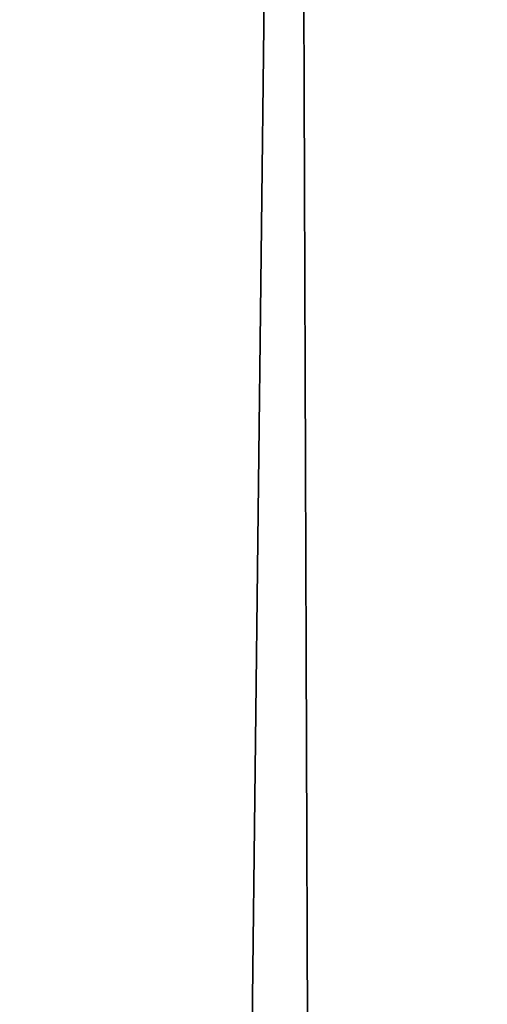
# Model space of a CAD drawing. Header units: millimetres. Extents: x -365 to 365, y -678 to 20.
# Tile 286 of 656: x -2.199 to -2.044, y -52.334 to -52.008. Entities that reach past the tile are written whole.
import ezdxf

# ---------------------------------------------------------------- set-up
doc = ezdxf.new("R2010")
doc.units = ezdxf.units.MM
doc.header["$LTSCALE"] = 65.185185
for name, color, linetype in [('237', 7, 'CONTINUOUS'), ('362', 7, 'CONTINUOUS'), ('375', 7, 'CONTINUOUS'), ('566', 7, 'CONTINUOUS'), ('568', 7, 'CONTINUOUS')]:
    doc.layers.add(name, color=color, linetype=linetype)

msp = doc.modelspace()

# ---------------------------------------------------------------- linework, layer by layer
at = {"layer": '237', "linetype": 'CONTINUOUS'}
for points in [[(-2.02482, -74.85131, -2.96229), (-2.2, -25, -1.35), (-2.63505, -74.85131, -1.35), (-2.02482, -74.85131, -2.96229)], [(-1.87094, -25.60872, -2.45872), (-2.2, -25, -1.35), (-2.02482, -74.85131, -2.96229), (-1.87094, -25.60872, -2.45872)]]:
    msp.add_3dface(points, dxfattribs=at)
at = {"layer": '362', "linetype": 'CONTINUOUS'}
for points in [[(-2, -74.7, 19.85), (-2, 0, 19.85), (-4.0572, -6.35385, 19.03356), (-2, -74.7, 19.85)], [(-2, -74.7, 19.85), (-4.0572, -6.35385, 19.03356), (-4.12132, -74.7, 18.97132), (-2, -74.7, 19.85)]]:
    msp.add_3dface(points, dxfattribs=at)
at = {"layer": '375', "linetype": 'CONTINUOUS'}
for points in [[(-2, -41.71041, -6.15), (-2.34238, -71.5, -6.28562), (-2.35355, -41.71041, -6.29645), (-2, -41.71041, -6.15)], [(-2, -71.5, -6.15), (-2.34238, -71.5, -6.28562), (-2, -41.71041, -6.15), (-2, -71.5, -6.15)]]:
    msp.add_3dface(points, dxfattribs=at)
at = {"layer": '566', "linetype": 'CONTINUOUS'}
for points in [[(-2.09344, -12.78906, 15.05), (-1.90988, -11.79268, 15.84282), (-2.63505, -74.85131, 15.05), (-2.09344, -12.78906, 15.05)], [(-2.63505, -74.85131, 15.05), (-1.90988, -11.79268, 15.84282), (-2.02482, -74.85131, 16.66229), (-2.63505, -74.85131, 15.05)]]:
    msp.add_3dface(points, dxfattribs=at)
at = {"layer": '568', "linetype": 'CONTINUOUS'}
msp.add_3dface([(-2.63505, -74.85131, 15.05), (-2.3244, -39.25501, 14.79324), (-2.09344, -12.78906, 15.05), (-2.63505, -74.85131, 15.05)], dxfattribs=at)

doc.saveas('drawing.dxf')
